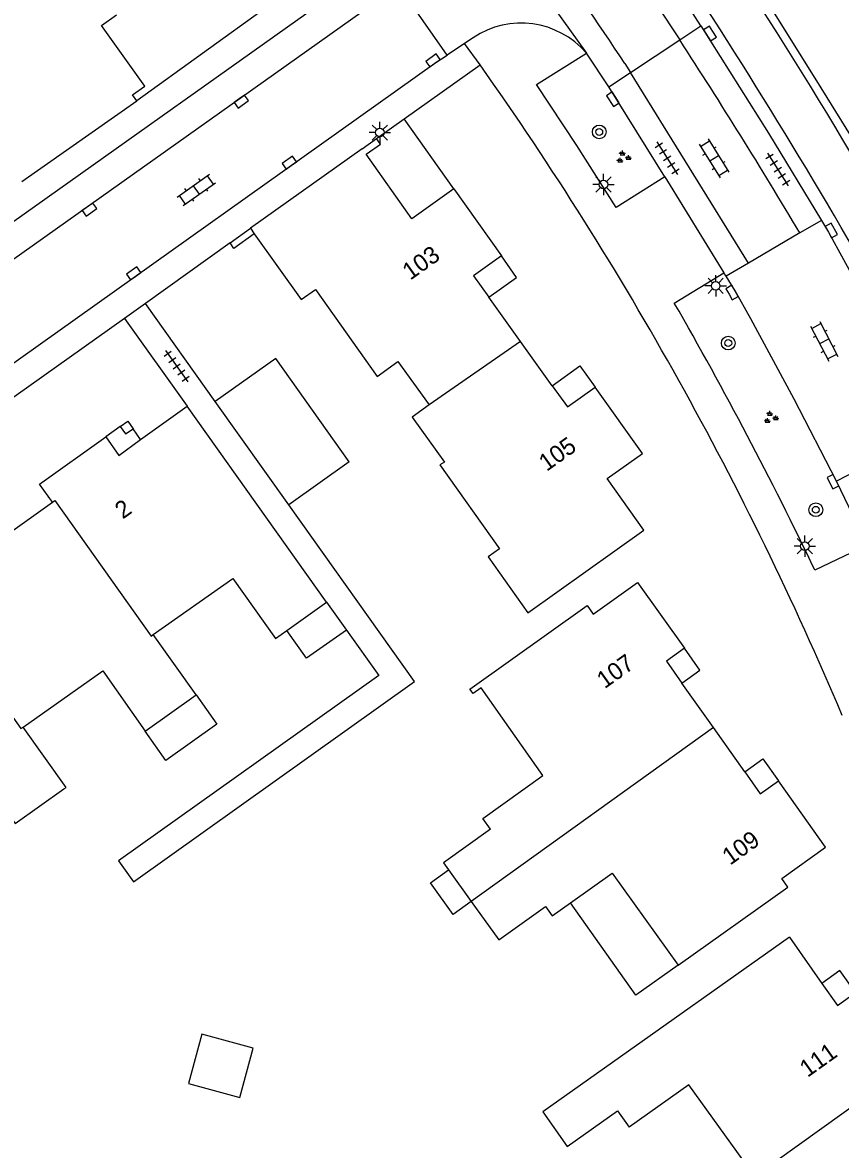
# Model space of a CAD drawing. Extents: x 124000 to 128010, y 398999 to 403000.
# Drawn here: x 127001.2 to 127048.9, y 399690.1 to 399755.8 of the extents above; entities that cross this region are included whole.
import ezdxf

# ---------------------------------------------------------------- set-up
doc = ezdxf.new("R2010")
doc.units = 0
for name, color, linetype in [('gg-afsc-erfafscheiding', 7, 'Continuous'), ('gg-afsc-hekwerk', 7, 'Continuous'), ('gg-afsc-muur', 7, 'Continuous'), ('gg-anno-huisnummerreeks BGT', 7, 'Continuous'), ('gg-bbg-gedigitaliseerde bebouwing', 7, 'Continuous'), ('gg-bbg-gedigitaliseerde bijgebouw', 7, 'Continuous'), ('gg-bbg-hoofdgebouw', 7, 'Continuous'), ('gg-bbg-luifel en loopbrug', 7, 'Continuous'), ('gg-bbg-onder overbouw', 7, 'Continuous'), ('gg-bbg-pand overbouw', 7, 'Continuous'), ('gg-bbg-pilaar onder overbouw', 7, 'Continuous'), ('gg-bbg-pilaar pand', 7, 'Continuous'), ('gg-bbg-tussenscheiding', 7, 'Continuous'), ('gg-knt-verharding', 7, 'Continuous'), ('gg-knt-verharding nz', 7, 'Continuous'), ('gt-grn-groengrens', 7, 'Continuous'), ('gt-grn-weggrens', 7, 'Continuous'), ('gt-symb-boom', 7, 'Continuous'), ('gt-symb-groenvak', 7, 'Continuous'), ('gt-symb-klinker verharding', 7, 'Continuous'), ('gt-symb-kolk', 7, 'Continuous'), ('gt-symb-lichtmast', 7, 'Continuous'), ('gt-symb-tegel verharding', 7, 'Continuous')]:
    doc.layers.add(name, color=color, linetype=linetype)

# ---------------------------------------------------------------- blocks, each defined once
blk = doc.blocks.new('gt0-KOLK')
at = {"layer": 'gt-symb-kolk'}
blk.add_lwpolyline([(0, 0), (0.375, 0), (0.375, 0.4), (-0.375, 0.4), (-0.375, 0), (0, 0)], dxfattribs=at)
blk = doc.blocks.new('gt0-LMAST')
at = {"layer": 'gt-symb-lichtmast'}
for p, q in [((-0.182, 0.173), (-0.447, 0.438)), ((-0.005, 0.246), (-0.005, 0.621)), ((0.172, 0.173), (0.437, 0.438)), ((-0.255, -0.004), (-0.63, -0.004)), ((-0.182, -0.181), (-0.447, -0.446)), ((-0.005, -0.254), (-0.005, -0.629)), ((0.437, -0.446), (0.172, -0.181)), ((0.245, -0.004), (0.62, -0.004))]:
    blk.add_line(p, q, dxfattribs=at)
blk.add_circle((-0.005, -0.004), 0.25, dxfattribs=at)
blk = doc.blocks.new('gt0-BOOM')
at = {"layer": 'gt-symb-boom'}
for radius in [0.4, 0.2]:
    blk.add_circle((0, 0), radius, dxfattribs=at)
blk = doc.blocks.new('gt0-GRVAK')
at = {"layer": 'gt-symb-groenvak'}
for p, q in [((-0.11, 0.189), (-0.228, 0.24)), ((-0.182, 0.153), (0.088, 0.153)), ((-0.091, 0.211), (-0.156, 0.322)), ((-0.047, 0.214), (-0.047, 0.393)), ((-0.004, 0.211), (0.061, 0.322)), ((0.015, 0.189), (0.133, 0.24)), ((0.262, -0.052), (0.197, 0.059)), ((0.305, -0.049), (0.305, 0.13)), ((0.349, -0.052), (0.414, 0.059)), ((-0.245, -0.228), (-0.363, -0.177)), ((-0.318, -0.264), (-0.047, -0.264)), ((-0.226, -0.206), (-0.291, -0.095)), ((-0.183, -0.203), (-0.183, -0.024)), ((-0.139, -0.206), (-0.074, -0.095)), ((-0.12, -0.228), (-0.002, -0.177)), ((0.243, -0.074), (0.125, -0.023)), ((0.17, -0.11), (0.441, -0.11)), ((0.368, -0.074), (0.486, -0.023))]:
    blk.add_line(p, q, dxfattribs=at)
blk = doc.blocks.new('gt0-TEG1')
at = {"layer": 'gt-symb-tegel verharding'}
for p, q in [((-1.125, 0), (1.125, 0)), ((-0.9, -0.25), (-0.9, 0.25)), ((-0.45, -0.25), (-0.45, 0.25)), ((0, -0.25), (0, 0.25)), ((0.45, -0.25), (0.45, 0.25)), ((0.9, -0.25), (0.9, 0.25))]:
    blk.add_line(p, q, dxfattribs=at)
blk = doc.blocks.new('gt0-KL1')
at = {"layer": 'gt-symb-klinker verharding'}
for p, q in [((-1.15, 0.3), (1.15, 0.3)), ((-1, -0.3), (-1, 0.3)), ((-0.5, 0.3), (-0.5, 0.45)), ((0, -0.3), (0, 0.3)), ((0.5, 0.3), (0.5, 0.45)), ((1, -0.3), (1, 0.3)), ((-1.15, -0.3), (1.15, -0.3)), ((-0.5, -0.45), (-0.5, -0.3)), ((0.5, -0.45), (0.5, -0.3))]:
    blk.add_line(p, q, dxfattribs=at)

msp = doc.modelspace()

# ---------------------------------------------------------------- linework, layer by layer
at = {"layer": 'gg-afsc-erfafscheiding'}
for p, q in [((127023.478, 399750.137), (127027.906, 399753.281)), ((127021.877, 399749.002), (127023.478, 399750.137))]:
    msp.add_line(p, q, dxfattribs=at)
msp.add_lwpolyline([(127020.112, 399720.376), (127021.997, 399717.73), (127006.841, 399706.934), (127007.711, 399705.712), (127024.089, 399717.378)], dxfattribs=at)
at = {"layer": 'gg-afsc-hekwerk'}
for p, q in [((127001.206, 399746.503), (127007.899, 399751.2)), ((127026.378, 399746.062), (127023.478, 399750.137)), ((127013.339, 399742.921), (127008.404, 399739.397))]:
    msp.add_line(p, q, dxfattribs=at)
msp.add_arc((126849.793, 399630.377), 231.849, 29.84926, 44.28241, dxfattribs=at)
at = {"layer": 'gg-afsc-muur'}
for p, q in [((127013.339, 399742.921), (127014.525, 399743.772)), ((127012.472, 399733.687), (127008.404, 399739.397)), ((127024.089, 399717.378), (127016.757, 399727.671))]:
    msp.add_line(p, q, dxfattribs=at)
msp.add_lwpolyline([(127014.748, 399743.457), (127013.557, 399742.601), (127013.339, 399742.921)], dxfattribs=at)
at = {"layer": 'gg-bbg-gedigitaliseerde bebouwing'}
msp.add_line((127026.068, 399706.409), (127027.387, 399704.57), dxfattribs=at)
for points in [[(127017.47, 399739.617), (127018.311, 399740.213), (127021.898, 399735.136)], [(127028.514, 399708.789), (127025.771, 399706.823), (127026.068, 399706.409)], [(127027.387, 399704.57), (127028.992, 399702.332), (127031.72, 399704.289)], [(127045.928, 399702.492), (127031.553, 399692.322), (127032.981, 399690.303), (127035.908, 399692.374), (127036.58, 399691.431)]]:
    msp.add_lwpolyline(points, dxfattribs=at)
at = {"layer": 'gg-bbg-gedigitaliseerde bijgebouw'}
for points in [[(127011.362, 399716.607), (127012.573, 399714.895), (127009.601, 399712.792), (127008.394, 399714.5)], [(127011.701, 399696.852), (127010.918, 399693.971), (127013.9, 399693.16), (127014.683, 399696.042), (127011.701, 399696.852)]]:
    msp.add_lwpolyline(points, dxfattribs=at)
at = {"layer": 'gg-bbg-hoofdgebouw'}
for p, q in [((127015.563, 399756.712), (127007.899, 399751.2)), ((127021.038, 399748.405), (127021.877, 399749.002)), ((127021.038, 399748.405), (127014.525, 399743.772)), ((127026.378, 399746.062), (127029.143, 399742.164)), ((127014.525, 399743.772), (127014.748, 399743.457)), ((127014.748, 399743.457), (127017.47, 399739.617)), ((127030.261, 399737.189), (127028.419, 399739.762)), ((127032.108, 399734.608), (127030.261, 399737.189)), ((127037.356, 399730.656), (127034.6, 399734.53)), ((127008.124, 399731.464), (127010.831, 399733.405)), ((127018.951, 399722.006), (127010.831, 399733.405)), ((127000.55, 399726.083), (127003, 399727.828)), ((127016.643, 399720.36), (127018.951, 399722.006)), ((127011.362, 399716.607), (127008.867, 399720.121)), ((127041.49, 399714.703), (127039.659, 399717.288)), ((127043.316, 399712.124), (127041.49, 399714.703)), ((127045.928, 399702.492), (127047.816, 399699.805))]:
    msp.add_line(p, q, dxfattribs=at)
for points in [[(127007.899, 399751.2), (127007.654, 399751.541), (127008.368, 399752.055), (127005.84, 399755.57), (127006.721, 399756.204)], [(127026.378, 399746.062), (127023.931, 399744.327), (127021.27, 399748.079), (127022.109, 399748.676), (127021.877, 399749.002)], [(127021.898, 399735.136), (127023.118, 399736.018), (127024.932, 399733.483)], [(127024.932, 399733.483), (127023.952, 399732.773), (127025.82, 399730.145), (127025.56, 399729.995), (127029.037, 399725.108)], [(127003, 399727.828), (127002.241, 399728.881), (127006.109, 399731.636)], [(127029.037, 399725.108), (127028.378, 399724.639), (127030.69, 399721.387), (127037.445, 399726.189), (127035.31, 399729.208), (127037.356, 399730.656)], [(127008.867, 399720.121), (127013.496, 399723.378), (127015.978, 399719.886), (127016.643, 399720.36)], [(127028.514, 399708.789), (127028.071, 399709.411), (127031.566, 399711.912), (127027.964, 399717.01), (127027.498, 399716.682), (127027.314, 399716.944), (127034.138, 399721.799), (127034.486, 399721.311), (127037.067, 399723.152), (127039.803, 399719.317)], [(127001.289, 399714.731), (127005.919, 399718.003), (127008.394, 399714.5)], [(127003.654, 399711.124), (127003.788, 399711.219), (127001.289, 399714.731)], [(126993.581, 399709.249), (126998.339, 399712.621), (127000.818, 399709.106), (127003.654, 399711.124)], [(127039.437, 399700.864), (127045.836, 399705.411), (127045.473, 399705.903), (127048.028, 399707.736), (127045.286, 399711.596)], [(127033.171, 399704.5), (127035.604, 399706.224), (127039.437, 399700.864)], [(127031.72, 399704.289), (127032.107, 399703.746), (127033.171, 399704.5)], [(127049.778, 399699.275), (127052.516, 399695.42), (127049.946, 399693.583), (127050.281, 399693.112), (127043.9, 399688.553), (127040.066, 399693.902), (127036.58, 399691.431)]]:
    msp.add_lwpolyline(points, dxfattribs=at)
at = {"layer": 'gg-bbg-luifel en loopbrug'}
for p, q in [((127016.757, 399727.671), (127012.472, 399733.687)), ((127020.278, 399730.168), (127016.757, 399727.671)), ((127018.951, 399722.006), (127020.112, 399720.376))]:
    msp.add_line(p, q, dxfattribs=at)
for points in [[(127020.278, 399730.168), (127016.007, 399736.193), (127012.472, 399733.687)], [(127020.112, 399720.376), (127017.792, 399718.735), (127016.643, 399720.36)], [(127027.387, 399704.57), (127026.332, 399703.822), (127025.023, 399705.668), (127026.068, 399706.409)], [(127039.437, 399700.864), (127036.983, 399699.124), (127033.171, 399704.5)]]:
    msp.add_lwpolyline(points, dxfattribs=at)
at = {"layer": 'gg-bbg-onder overbouw'}
for points in [[(127029.143, 399742.164), (127027.524, 399741.011), (127028.419, 399739.762)], [(127032.108, 399734.608), (127032.996, 399733.369), (127034.6, 399734.53)], [(127006.109, 399731.636), (127006.852, 399730.547), (127008.124, 399731.464)], [(127039.803, 399719.317), (127038.753, 399718.568), (127039.659, 399717.288)], [(127043.316, 399712.124), (127044.223, 399710.843), (127045.286, 399711.596)], [(127047.816, 399699.805), (127048.718, 399698.522), (127049.778, 399699.275)]]:
    msp.add_lwpolyline(points, dxfattribs=at)
at = {"layer": 'gg-bbg-pand overbouw'}
for p, q in [((127006.943, 399732.228), (127006.109, 399731.636)), ((127008.124, 399731.464), (127007.686, 399732.1))]:
    msp.add_line(p, q, dxfattribs=at)
for points in [[(127028.419, 399739.762), (127030.028, 399740.915), (127029.143, 399742.164)], [(127032.108, 399734.608), (127033.719, 399735.766), (127034.6, 399734.53)], [(127039.659, 399717.288), (127040.712, 399718.034), (127039.803, 399719.317)], [(127043.316, 399712.124), (127044.376, 399712.877), (127045.286, 399711.596)], [(127049.778, 399699.275), (127048.854, 399700.554), (127047.816, 399699.805)]]:
    msp.add_lwpolyline(points, dxfattribs=at)
at = {"layer": 'gg-bbg-pilaar onder overbouw'}
msp.add_lwpolyline([(127006.943, 399732.228), (127007.241, 399731.794), (127007.686, 399732.1)], dxfattribs=at)
at = {"layer": 'gg-bbg-pilaar pand'}
msp.add_lwpolyline([(127006.943, 399732.228), (127007.383, 399732.541), (127007.686, 399732.1)], dxfattribs=at)
at = {"layer": 'gg-bbg-tussenscheiding'}
for p, q in [((127030.261, 399737.189), (127024.932, 399733.483)), ((127008.394, 399714.5), (127011.362, 399716.607)), ((127041.49, 399714.703), (127027.387, 399704.57))]:
    msp.add_line(p, q, dxfattribs=at)
for points in [[(127003, 399727.828), (127003.13, 399727.921), (127008.736, 399720.029), (127008.867, 399720.121)], [(126995.418, 399722.447), (126995.548, 399722.54), (127001.158, 399714.639), (127001.289, 399714.731)]]:
    msp.add_lwpolyline(points, dxfattribs=at)
at = {"layer": 'gg-knt-verharding'}
for p, q in [((127025.964, 399765.294), (127034.101, 399753.972)), ((127025.979, 399753.854), (127023.181, 399757.865)), ((127038.168, 399756.825), (127039.529, 399754.746)), ((127039.529, 399754.746), (127040.761, 399755.565)), ((127036.657, 399752.837), (127039.529, 399754.746)), ((127035.405, 399752.005), (127034.101, 399753.972)), ((127035.405, 399752.005), (127036.657, 399752.837)), ((127036.332, 399753.361), (127036.657, 399752.837)), ((127043.544, 399741.747), (127036.657, 399752.837)), ((127038.663, 399746.764), (127035.405, 399752.005)), ((127038.663, 399746.764), (127035.834, 399744.984)), ((127038.663, 399746.764), (127042.11, 399741.171)), ((127047.784, 399744.222), (127046.533, 399743.501)), ((127046.533, 399743.501), (127043.544, 399741.747)), ((127043.544, 399741.747), (127042.229, 399740.978)), ((127039.218, 399739.415), (127042.11, 399741.171)), ((127042.229, 399740.978), (127042.11, 399741.171)), ((127008.404, 399739.397), (127007.183, 399738.527)), ((127007.183, 399738.527), (127000, 399733.413)), ((127007.183, 399738.527), (127010.831, 399733.405)), ((127049.99, 399729.734), (127048.67, 399729.052)), ((127050.449, 399725.326), (127048.67, 399729.052)), ((127050.449, 399725.326), (127047.409, 399723.86))]:
    msp.add_line(p, q, dxfattribs=at)
for points in [[(127021.687, 399756.849), (127020.572, 399758.266), (127000, 399743.652)], [(127040.761, 399755.565), (127044.704, 399749.302), (127047.784, 399744.222)], [(127000, 399735.409), (127025.272, 399753.383), (127025.979, 399753.854)], [(127035.834, 399744.984), (127033.546, 399748.587), (127031.179, 399752.138), (127034.101, 399753.972)], [(127047.784, 399744.222), (127048.194, 399743.545), (127049.946, 399740.369), (127054.06, 399732.586), (127054.347, 399731.969)], [(127048.67, 399729.052), (127046.197, 399733.826), (127043.673, 399738.503), (127042.753, 399740.127), (127042.229, 399740.978)]]:
    msp.add_lwpolyline(points, dxfattribs=at)
for centre, radius, start, end in [((126855.457, 399634.328), 216.529, 33.34871, 37.94013), ((126739.024, 399562.053), 359.289, 29.37329, 33.4437), ((126746.583, 399564.48), 349.312, 30.83035, 33.00346), ((126864.248, 399637.341), 200.564, 22.90412, 35.3147), ((126839.89, 399624.518), 230.071, 25.581, 29.96006)]:
    msp.add_arc(centre, radius, start, end, dxfattribs=at)
at = {"layer": 'gg-knt-verharding nz'}
for p, q in [((127021.687, 399756.849), (127000, 399741.451)), ((127027.498, 399754.865), (127026.991, 399754.527)), ((127026.991, 399754.527), (127025.979, 399753.854))]:
    msp.add_line(p, q, dxfattribs=at)
for centre, radius, start, end in [((126863.336, 399639.39), 212.077, 33.21616, 38.16131), ((127030.296, 399750.697), 5.02, 40.71694, 123.87898)]:
    msp.add_arc(centre, radius, start, end, dxfattribs=at)
at = {"layer": 'gt-grn-groengrens'}
msp.add_lwpolyline([(127021.867, 399803.719), (127016.383, 399792.248), (127025.235, 399782.741), (127029.928, 399776.9), (127036.484, 399768.783), (127037.431, 399767.363), (127044.843, 399756.607), (127047.501, 399752.357), (127051.771, 399745.469), (127064.199, 399720.433), (127073.514, 399694.732), (127074.34, 399691.197), (127079.92, 399665.708), (127080.594, 399661.528), (127084.31, 399662.102), (127084.381, 399661.604)], dxfattribs=at)
at = {"layer": 'gt-grn-weggrens'}
msp.add_line((127027.906, 399753.281), (127026.991, 399754.527), dxfattribs=at)

# ---------------------------------------------------------------- block references
at = {"layer": 'gt-symb-boom'}
for p in [(127034.842, 399749.379), (127042.358, 399737.09), (127047.46, 399727.382)]:
    msp.add_blockref('gt0-BOOM', p, dxfattribs=at)
at = {"layer": 'gt-symb-groenvak'}
for p in [(127036.241, 399747.902), (127044.825, 399732.747)]:
    msp.add_blockref('gt0-GRVAK', p, dxfattribs=at)
at = {"layer": 'gt-symb-klinker verharding'}
for p, rotation in [((127041.534, 399747.849), -58.073544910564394), ((127011.375, 399746.006), 35.31121344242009), ((127047.952, 399737.192), -62.743128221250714)]:
    msp.add_blockref('gt0-KL1', p, dxfattribs=dict(at, rotation=rotation))
at = {"layer": 'gt-symb-kolk'}
for p, rotation in [((127041.462, 399755.222), 123.0863073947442), ((127025.272, 399753.383), 35.43780145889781), ((127013.875, 399751.313), -144.68878655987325), ((127035.808, 399751.397), 123.16559931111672), ((127016.902, 399747.432), 35.39110751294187), ((127005.03, 399745.026), -144.60889248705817), ((127048.194, 399743.545), -60.511092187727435), ((127007.839, 399740.989), 35.4378014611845), ((127042.406, 399739.928), -60.205382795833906), ((127048.285, 399728.93), -63.563127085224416)]:
    msp.add_blockref('gt0-KOLK', p, dxfattribs=dict(at, rotation=rotation))
at = {"layer": 'gt-symb-lichtmast'}
for p in [(127022.067, 399749.348), (127035.092, 399746.33), (127041.631, 399740.427), (127046.826, 399725.271)]:
    msp.add_blockref('gt0-LMAST', p, dxfattribs=at)
at = {"layer": 'gt-symb-tegel verharding'}
for p, rotation in [((127038.799, 399747.854), -57.78810262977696), ((127045.247, 399747.202), -57.788102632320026), ((127010.233, 399735.743), -54.52896067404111)]:
    msp.add_blockref('gt0-TEG1', p, dxfattribs=dict(at, rotation=rotation))

# ---------------------------------------------------------------- texts
at = {"layer": 'gg-anno-huisnummerreeks BGT'}
for s, rotation, p in [('103', 35.4, (127023.835, 399740.718)), ('105', 35.4, (127031.779, 399729.585)), ('2', 35.4, (127007.089, 399726.811)), ('107', 35.5, (127035.159, 399716.931)), ('109', 35.4, (127042.462, 399706.652)), ('111', 35.4, (127046.976, 399694.3))]:
    msp.add_text(s, height=1, rotation=rotation, dxfattribs=at).set_placement(p)

doc.saveas('drawing.dxf')
